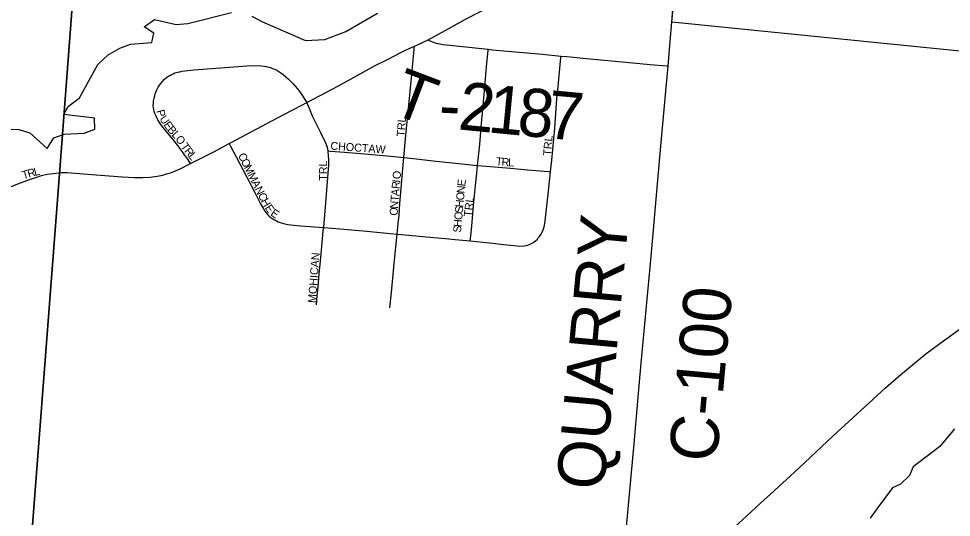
# Model space of a CAD drawing. Extents: x 1410790 to 1770854, y 448063 to 770588.
# Drawn here: x 1608692 to 1614520, y 600378 to 603493 of the extents above; entities that cross this region are included whole.
import ezdxf

# ---------------------------------------------------------------- set-up
doc = ezdxf.new("R2010")
doc.units = 0
for name, color, linetype in [('GM_X_Corporation', 7, 'Continuous'), ('GM_X_County_Road', 7, 'Continuous'), ('GM_X_County_Road_Text', 7, 'Continuous'), ('GM_X_Major_Lake', 7, 'Continuous'), ('GM_X_Minor_River', 7, 'Continuous'), ('GM_X_Township', 7, 'Continuous'), ('GM_X_Township_Road', 7, 'Continuous'), ('GM_X_Township_Road_Text', 7, 'Continuous'), ('GM_X_Township_Subdivision', 7, 'Continuous'), ('GM_X_Township_Subdivision_Text', 7, 'Continuous')]:
    doc.layers.add(name, color=color, linetype=linetype)

msp = doc.modelspace()

# ---------------------------------------------------------------- linework, layer by layer
at = {"layer": 'GM_X_Corporation'}
msp.add_lwpolyline([(1614781.7, 603269.6), (1612774.1, 603471.8), (1612783.1, 603580.8), (1612819, 603949.8), (1613032.8, 603929.2), (1613123.9, 604889.9), (1613438.2, 604871.1), (1613467.7, 605203.7), (1613381, 605211.8), (1613407.9, 605499.9), (1613819.8, 605462.6), (1613800.5, 605487.7), (1613245.3, 606229.9), (1614096.8, 607000.8), (1614065, 607036.9), (1614975.6, 606837)], dxfattribs=at)
at = {"layer": 'GM_X_County_Road'}
for points in [[(1612774.1, 603471.8), (1612780.4, 603553), (1612789, 603640.8), (1612797.1, 603712.4), (1612806.4, 603797), (1612809.6, 603832.7)], [(1612749.7, 603197.3), (1612763.6, 603349.8), (1612774.1, 603471.8)], [(1612435.6, 599689.3), (1612436.9, 599705.7), (1612457.5, 599965.1), (1612471.2, 600115.4), (1612502.4, 600455.1), (1612519.3, 600634.7), (1612537.4, 600837.3), (1612563.5, 601128.6), (1612582.6, 601340.5), (1612613.5, 601673.6), (1612643.6, 602006.9), (1612698.1, 602627.8), (1612737.4, 603062.3), (1612749.7, 603197.3)], [(1613167.9, 600319.8), (1613240.3, 600386.4), (1613330.1, 600468), (1613390.7, 600523.3), (1613490.2, 600613.7), (1613567.6, 600684.8), (1613782.1, 600887.6), (1613854.1, 600954.6), (1613928.8, 601023.6), (1614003.7, 601092.2), (1614108.4, 601186.6), (1614190.1, 601257.5), (1614277.5, 601331.7), (1614361.9, 601399.3), (1614448.7, 601463.8), (1614583.9, 601562.3)]]:
    msp.add_lwpolyline(points, dxfattribs=at)
at = {"layer": 'GM_X_Major_Lake'}
for points in [[(1608507.3, 602802.1), (1608693.4, 602800), (1608761, 602780.5), (1608870.9, 602681.9), (1608912.4, 602749.1), (1608977, 602771.7), (1609101.2, 602777), (1609167.9, 602803.6), (1609165.4, 602871.8), (1608973.7, 602894), (1609000.9, 602945.5), (1609072.1, 602998), (1609186.8, 603205.9), (1609250.3, 603266.6), (1609323.3, 603309.1), (1609389.9, 603333.7), (1609524.2, 603344.7), (1609537.5, 603402.5), (1609476.3, 603441.9), (1609541.4, 603488.6), (1609676.9, 603457.6), (1609749, 603462), (1610020.8, 603532.2)], [(1610148.4, 603509.3), (1610215.7, 603473.8), (1610485.3, 603355.7), (1610605.5, 603363.1), (1610736.7, 603412.3), (1610933.5, 603528.2)]]:
    msp.add_lwpolyline(points, dxfattribs=at)
at = {"layer": 'GM_X_Minor_River'}
msp.add_lwpolyline([(1614540.8, 600931.4), (1614449, 600820.5), (1614280.9, 600692.8), (1614258, 600639.1), (1614203.1, 600585.8), (1614152.7, 600562.5), (1614060.8, 600439.7), (1614013.7, 600374.2)], dxfattribs=at)
at = {"layer": 'GM_X_Township'}
for points in [[(1611215.3, 618792.5), (1611077.9, 613766.4), (1611065.1, 613297.5), (1611048, 612672.3), (1610638.9, 610825.8), (1610590.1, 610605.7), (1610509.4, 610241.7), (1610482.1, 610118.3), (1610463.4, 610034), (1610364.6, 609588.2), (1609410.1, 605280.5), (1609359.2, 605050.6), (1609262.3, 604613.1), (1609024.3, 603539), (1608948.4, 602552), (1608721.5, 599599.4)], [(1608721.5, 599599.4), (1608948.4, 602552), (1609024.3, 603539), (1609262.3, 604613.1), (1609359.2, 605050.6), (1609410.1, 605280.5), (1610364.6, 609588.2), (1610463.4, 610034), (1610482.1, 610118.3), (1610509.4, 610241.7), (1610590.1, 610605.7), (1610638.9, 610825.8), (1611048, 612672.3), (1611595, 612641), (1620194.3, 612147.9)]]:
    msp.add_lwpolyline(points, dxfattribs=at)
at = {"layer": 'GM_X_Township_Road'}
for points in [[(1611250.1, 603360.7), (1611256.9, 603357.6), (1611278.4, 603348.2), (1611293.6, 603342.5), (1611309.2, 603338.3), (1611324.4, 603335.1), (1611344.6, 603332.1), (1611625.8, 603302.1)], [(1611625.8, 603302.1), (1611651.5, 603299.4), (1611965.3, 603271.2), (1612080.5, 603259.6)], [(1612080.5, 603259.6), (1612117.9, 603255.8), (1612239.8, 603243.6), (1612530.8, 603217.8), (1612638.7, 603207.5), (1612740.3, 603198.1), (1612749.7, 603197.3)]]:
    msp.add_lwpolyline(points, dxfattribs=at)
at = {"layer": 'GM_X_Township_Subdivision'}
for points in [[(1611250.1, 603360.7), (1611398.4, 603443), (1611485.2, 603489.4), (1611569.2, 603533.8), (1611757.5, 603633.4), (1611847.6, 603680.6), (1612066.3, 603793.3), (1612083.8, 603802.1)], [(1611164.5, 603320.6), (1611165.2, 603321), (1611199.1, 603335.9), (1611223.8, 603347.9), (1611250.1, 603360.7)], [(1610491.9, 602969.6), (1610689.9, 603074.5), (1610807.9, 603138.7), (1610920.4, 603199.7), (1610996.1, 603239), (1611080.7, 603282.8), (1611106, 603294.3), (1611132.7, 603307.3), (1611164.5, 603320.6)], [(1611099.4, 602625.9), (1611111.6, 602765.9), (1611124.9, 602911), (1611149.4, 603145.4), (1611161.2, 603282.7), (1611164.5, 603320.6)], [(1611558.7, 602576.3), (1611572.9, 602708), (1611582.8, 602815.4), (1611595.4, 602951.4), (1611604.8, 603065), (1611616.3, 603194.1), (1611625.1, 603293.7), (1611625.8, 603302.1)], [(1612015.9, 602537.1), (1612016.1, 602538.8), (1612022.8, 602609.3), (1612042, 602810.1), (1612055.9, 602993.9), (1612063.3, 603069.3), (1612080.1, 603251.5), (1612080.5, 603259.6)], [(1609765.4, 602588.6), (1609761.2, 602595), (1609746.2, 602618.3), (1609729, 602643.2), (1609705.3, 602676.4), (1609686, 602701.6), (1609669.5, 602722), (1609654.7, 602740.6), (1609635.6, 602762.7), (1609623.2, 602777.2), (1609592.6, 602815.3), (1609575.6, 602839), (1609561.9, 602860.7), (1609555, 602873.6), (1609548.2, 602887.8), (1609543.4, 602899.8), (1609539.1, 602913.6), (1609536.1, 602924.8), (1609534.2, 602935.4), (1609532.6, 602949.3), (1609533.5, 602967.4), (1609535.3, 602979.4), (1609538.3, 602996.7), (1609541.7, 603011.3), (1609545.1, 603023.4), (1609549.4, 603035), (1609555.5, 603048.8), (1609564.1, 603065.1), (1609572.7, 603077.2), (1609582.3, 603090.7), (1609590.4, 603101.3), (1609601.3, 603112.5), (1609615.3, 603125.1), (1609627.4, 603133.6), (1609636.9, 603139), (1609645.9, 603143.5), (1609656.8, 603149), (1609668.3, 603153.8), (1609684.1, 603158.4), (1609698.4, 603162), (1609712.3, 603164.7), (1609786.9, 603174), (1609979.8, 603189.1), (1610117.2, 603198.8), (1610166, 603199.9), (1610208.1, 603197.6), (1610225.4, 603196), (1610241.3, 603193.4), (1610254.7, 603190.4), (1610265, 603187.4), (1610278.3, 603182.7), (1610292.1, 603177), (1610304.6, 603170.6), (1610317.6, 603163.5), (1610330.8, 603154.7), (1610344, 603145.4), (1610361.8, 603130.2), (1610376.1, 603118.1), (1610391.1, 603103.5), (1610405.8, 603088.2), (1610434, 603054.3), (1610452.7, 603030.7), (1610466.3, 603010.5), (1610480, 602988.5), (1610491.9, 602969.6)], [(1610007.5, 602713.1), (1610023.5, 602721.6), (1610081.3, 602752.7), (1610278.3, 602856.9), (1610352.7, 602895.9), (1610461.2, 602952.9), (1610491.9, 602969.6)], [(1610625.6, 602667.2), (1610621.2, 602687.9), (1610610.6, 602714.9), (1610580.6, 602780.4), (1610528.9, 602884.9), (1610512.7, 602920.7), (1610491.9, 602969.6)], [(1609765.4, 602588.6), (1609827.4, 602619.7), (1609910.7, 602661.6), (1610007.5, 602713.1)], [(1610007.5, 602713.1), (1610016.1, 602696.8), (1610051.2, 602630.1), (1610117.9, 602502.1), (1610169.7, 602403.5), (1610203.2, 602335.9), (1610221, 602304.5), (1610229.5, 602291.2), (1610238.6, 602279.5), (1610248.2, 602268.6), (1610258.2, 602260.4), (1610268.6, 602250.8), (1610279.5, 602243.2), (1610290.7, 602236.5), (1610302.1, 602229.9), (1610314.2, 602224.8), (1610326.3, 602219.9), (1610340.2, 602215.2), (1610354.8, 602211.9), (1610373.2, 602208.3), (1610393.6, 602205.5), (1610452.2, 602200), (1610514.3, 602194.2), (1610597.4, 602188)], [(1610597.4, 602188), (1610597.9, 602193), (1610610.1, 602316.6), (1610626.8, 602528.8), (1610629.8, 602580.7), (1610629.7, 602610.1), (1610628.6, 602639.5), (1610626.6, 602662.3), (1610625.6, 602667.2)], [(1610625.6, 602667.2), (1610640.9, 602666), (1610727, 602659.3), (1610854.4, 602648.1), (1611037.4, 602631.6), (1611099.4, 602625.9)], [(1608942.7, 602530.1), (1608955.4, 602531.3), (1608994.8, 602532), (1609149.3, 602520.1), (1609338.1, 602505.6), (1609413.1, 602500.8), (1609468.5, 602500.4), (1609513.9, 602503.2), (1609556.9, 602509.1), (1609592, 602516.3), (1609616, 602523), (1609641.5, 602531.2), (1609662, 602538.7), (1609701.4, 602554.7), (1609764.9, 602588.4), (1609765.4, 602588.6)], [(1611057.6, 602147.9), (1611064.3, 602214.5), (1611069, 602266.5), (1611074.2, 602338.3), (1611097.4, 602602.9), (1611099.4, 602625.9)], [(1611099.4, 602625.9), (1611141.3, 602621.3), (1611301.6, 602603.9), (1611443, 602588.5), (1611535.7, 602578.4), (1611558.7, 602576.3)], [(1611513.4, 602105), (1611517.5, 602137.4), (1611523.6, 602197.5), (1611533.9, 602326.3), (1611547, 602452), (1611554.1, 602527.4), (1611558.7, 602576.3)], [(1611558.7, 602576.3), (1611561.2, 602576.2), (1611691.4, 602565), (1611765.6, 602558.6), (1611870.7, 602549.6), (1612002.1, 602538.3), (1612015.9, 602537.1)], [(1607146.3, 601845.9), (1607216.5, 601873.6), (1607338.4, 601922.3), (1607411.5, 601951.3), (1607525.8, 601997.2), (1607648.7, 602046.6), (1607910.3, 602151.6), (1608050.2, 602207.9), (1608352, 602326.7), (1608546.5, 602404.4), (1608685.9, 602461.2), (1608765.5, 602491.3), (1608799.7, 602501.9), (1608834.8, 602512.6), (1608870.2, 602521), (1608906.5, 602526.7), (1608942.7, 602530.1)], [(1611513.4, 602105), (1611592.8, 602096.6), (1611654.8, 602090.1), (1611722.2, 602083), (1611766.9, 602078.2), (1611808.9, 602073.7), (1611824.6, 602072.9), (1611851, 602074.2), (1611873.2, 602079.4), (1611891.9, 602085.9), (1611910.5, 602097.2), (1611922.2, 602105.4), (1611933.1, 602115.9), (1611939.2, 602123.4), (1611946.1, 602131.9), (1611955.2, 602145.4), (1611963, 602158.8), (1611969.5, 602173.1), (1611973.4, 602185.7), (1611977.1, 602201), (1611979.5, 602215.2), (1611981.8, 602230.3), (1612001.5, 602397.8), (1612015.9, 602537.1)], [(1610552.3, 601705.9), (1610557.7, 601762.5), (1610562.8, 601817), (1610570.6, 601899.7), (1610576.3, 601958.3), (1610576.4, 601958.6), (1610582.4, 602023.4), (1610597.4, 602188)], [(1610597.4, 602188), (1610648.3, 602184.2), (1610749.1, 602175.4), (1610867.1, 602165), (1611014.1, 602151.6), (1611057.6, 602147.9)], [(1611010.8, 601686.6), (1611020.7, 601782.9), (1611039.3, 601963.3), (1611057.6, 602147.9)], [(1611057.6, 602147.9), (1611130.8, 602141.7), (1611237.6, 602131.4), (1611358.3, 602120.6), (1611419.1, 602114.5), (1611513.4, 602105)]]:
    msp.add_lwpolyline(points, dxfattribs=at)

# ---------------------------------------------------------------- texts
at = {"layer": 'GM_X_County_Road_Text'}
for s, rotation, p in [('QUARRY', 84.81718, (1612349.8, 600541.6)), ('C-100', 84.78049, (1613053.5, 600716.5))]:
    msp.add_text(s, height=300, rotation=rotation, dxfattribs=at).set_placement(p)
at = {"layer": 'GM_X_Township_Road_Text'}
for s, rotation, p in [('T', 339.22927, (1611003, 602908.1)), ('2', 354.36035, (1611432.3, 602802.1)), ('1', 354.50831, (1611617, 602783.8)), ('8', 354.54193, (1611801.2, 602766.1)), ('7', 354.54887, (1611985.2, 602748.5)), ('-', 357.27201, (1611313.2, 602807.6))]:
    msp.add_text(s, height=300, rotation=rotation, dxfattribs=at).set_placement(p)
at = {"layer": 'GM_X_Township_Subdivision_Text'}
for s, rotation, p in [('P', 285.14968, (1609552, 602917.4)), ('U', 304.57043, (1609568.9, 602866.7)), ('TRL', 85.60322, (1611103.5, 602754.3)), ('E', 305.80168, (1609594.6, 602829.5)), ('B', 310.04105, (1609617.6, 602797.7)), ('L', 312.68057, (1609644.8, 602765.5)), ('O', 307.91908, (1609667.9, 602740.5)), ('TRL', 85.60322, (1612018.7, 602635.5)), ('T', 305.38526, (1609702.3, 602695.5)), ('R', 307.34595, (1609723.8, 602665.3)), ('CHOCTAW', 355.91283, (1610638.6, 602675)), ('L', 309.38537, (1609749, 602632.3)), ('C', 296.58678, (1610060.8, 602639.2)), ('O', 296.60021, (1610078.6, 602603.8)), ('M', 296.60578, (1610098.3, 602564.4)), ('TRL', 90, (1610619.5, 602480.8)), ('T', 354.77341, (1611672.6, 602578.2)), ('R', 354.77039, (1611707.7, 602575)), ('L', 357.13995, (1611749.3, 602571.2)), ('T', 16.30937, (1608721, 602489.8)), ('R', 15.89202, (1608754.7, 602499.7)), ('L', 13.40009, (1608792.3, 602510.4)), ('M', 296.58949, (1610121.9, 602517.2)), ('O', 84.81239, (1611077.4, 602489)), ('A', 296.60021, (1610145.6, 602470)), ('R', 84.79677, (1611071.8, 602427.6)), ('I', 84.78973, (1611075.4, 602467)), ('E', 84.3628, (1611482.5, 602443.9)), ('N', 296.60415, (1610165.3, 602430.6)), ('C', 296.58678, (1610185, 602391.3)), ('A', 84.81348, (1611067.8, 602383.8)), ('O', 84.67617, (1611474.3, 602356.3)), ('N', 84.65913, (1611478.4, 602400.1)), ('H', 298.7982, (1610203.7, 602354)), ('N', 86.28187, (1611062, 602305.1)), ('T', 85.07523, (1611064.8, 602348.8)), ('H', 84.66564, (1611470.2, 602312.5)), ('TRL', 83.41358, (1611522.6, 602253.6)), ('E', 304.41507, (1610227.7, 602310.9)), ('E', 325.93373, (1610262, 602267.5)), ('O', 86.785, (1611059.5, 602261.3)), ('O', 84.65913, (1611462.8, 602233.7)), ('S', 84.66897, (1611466.9, 602277.5)), ('H', 84.65913, (1611458.7, 602189.9)), ('S', 84.66457, (1611455.5, 602154.8)), ('MOHICAN', 85.7307, (1610549.1, 601715.8))]:
    msp.add_text(s, height=50, rotation=rotation, dxfattribs=at).set_placement(p)

doc.saveas('drawing.dxf')
